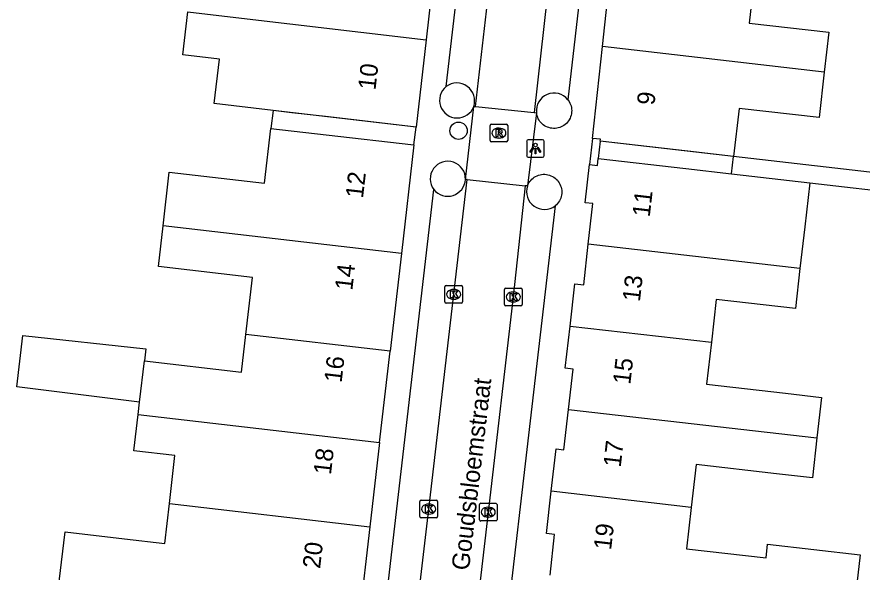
# Model space of a CAD drawing. Extents: x 161696 to 162377, y 380761 to 381673.
# Drawn here: x 162193.87 to 162241.77, y 381072.52 to 381103.94 of the extents above; entities that cross this region are included whole.
import ezdxf

# ---------------------------------------------------------------- set-up
doc = ezdxf.new("R2010")
doc.units = 0
for name, color, linetype in [('IMGEO_Boom', 7, 'Continuous'), ('IMGEO_Kolk', 7, 'Continuous'), ('IMGEO_Lichtpunt', 7, 'Continuous'), ('IMGEO_Openbare_ruimte_label', 7, 'Continuous'), ('IMGEO_Pand', 7, 'Continuous'), ('IMGEO_Pand_nummerreeks', 7, 'Continuous'), ('IMGEO_Pand_overbouw', 7, 'Continuous'), ('IMGEO_Parkeervlak_open', 7, 'Continuous'), ('IMGEO_Rijbaan_lokaal_open', 7, 'Continuous'), ('IMGEO_Rioolput', 7, 'Continuous'), ('IMGEO_Voetpad_open', 7, 'Continuous')]:
    doc.layers.add(name, color=color, linetype=linetype)

msp = doc.modelspace()

# ---------------------------------------------------------------- linework, layer by layer
at = {"layer": 'IMGEO_Boom'}
msp.add_circle((162218.9, 381097.498), 0.489, dxfattribs=at)
at = {"layer": 'IMGEO_Kolk'}
for p, q in [((162218.125, 381087.812), (162218.125, 381088.664)), ((162218.2, 381088.738), (162219.052, 381088.738)), ((162218.613, 381088.518), (162218.638, 381088.518)), ((162219.126, 381088.664), (162219.126, 381087.812)), ((162221.502, 381087.665), (162221.502, 381088.517)), ((162221.577, 381088.591), (162222.429, 381088.591)), ((162222.503, 381088.517), (162222.503, 381087.665)), ((162221.99, 381088.371), (162222.015, 381088.371)), ((162219.052, 381087.738), (162218.2, 381087.738)), ((162218.636, 381087.958), (162218.611, 381087.958)), ((162222.429, 381087.591), (162221.577, 381087.591)), ((162222.013, 381087.811), (162221.988, 381087.811)), ((162216.707, 381075.658), (162216.707, 381076.51)), ((162216.782, 381076.584), (162217.634, 381076.584)), ((162217.708, 381076.51), (162217.708, 381075.658)), ((162217.195, 381076.364), (162217.22, 381076.364)), ((162220.079, 381075.483), (162220.079, 381076.335)), ((162220.154, 381076.409), (162221.006, 381076.409)), ((162220.567, 381076.189), (162220.592, 381076.189)), ((162221.08, 381076.335), (162221.08, 381075.483)), ((162217.634, 381075.584), (162216.782, 381075.584)), ((162217.218, 381075.804), (162217.193, 381075.804)), ((162220.59, 381075.629), (162220.565, 381075.629)), ((162221.006, 381075.409), (162220.154, 381075.409))]:
    msp.add_line(p, q, dxfattribs=at)
for points in [[(162218.125, 381087.812), (162218.125, 381088.664)], [(162218.2, 381088.738), (162219.052, 381088.738)], [(162219.126, 381088.664), (162219.126, 381087.812)], [(162221.502, 381087.665), (162221.502, 381088.517)], [(162221.577, 381088.591), (162222.429, 381088.591)], [(162222.503, 381088.517), (162222.503, 381087.665)], [(162218.446, 381088.438), (162218.569, 381088.438), (162218.569, 381088.287), (162218.699, 381088.438), (162218.863, 381088.438), (162218.717, 381088.287), (162218.87, 381088.038), (162218.718, 381088.038), (162218.633, 381088.202), (162218.569, 381088.135), (162218.569, 381088.038), (162218.446, 381088.038), (162218.446, 381088.438)], [(162221.823, 381088.291), (162221.946, 381088.291), (162221.946, 381088.14), (162222.076, 381088.291), (162222.24, 381088.291), (162222.094, 381088.14), (162222.247, 381087.891), (162222.095, 381087.891), (162222.01, 381088.055), (162221.946, 381087.988), (162221.946, 381087.891), (162221.823, 381087.891), (162221.823, 381088.291)], [(162219.052, 381087.738), (162218.2, 381087.738)], [(162222.429, 381087.591), (162221.577, 381087.591)], [(162216.707, 381075.658), (162216.707, 381076.51)], [(162216.782, 381076.584), (162217.634, 381076.584)], [(162217.708, 381076.51), (162217.708, 381075.658)], [(162217.028, 381076.284), (162217.151, 381076.284), (162217.151, 381076.133), (162217.281, 381076.284), (162217.445, 381076.284), (162217.299, 381076.133), (162217.452, 381075.884), (162217.3, 381075.884), (162217.215, 381076.048), (162217.151, 381075.981), (162217.151, 381075.884), (162217.028, 381075.884), (162217.028, 381076.284)], [(162220.079, 381075.483), (162220.079, 381076.335)], [(162220.154, 381076.409), (162221.006, 381076.409)], [(162220.4, 381076.109), (162220.523, 381076.109), (162220.523, 381075.958), (162220.653, 381076.109), (162220.817, 381076.109), (162220.671, 381075.958), (162220.824, 381075.709), (162220.672, 381075.709), (162220.587, 381075.873), (162220.523, 381075.806), (162220.523, 381075.709), (162220.4, 381075.709), (162220.4, 381076.109)], [(162221.08, 381076.335), (162221.08, 381075.483)], [(162217.634, 381075.584), (162216.782, 381075.584)], [(162221.006, 381075.409), (162220.154, 381075.409)]]:
    msp.add_lwpolyline(points, dxfattribs=at)
for centre, start, end in [((162218.202, 381088.662), 91.552, 178.448), ((162218.202, 381088.662), 91.552, 178.448), ((162219.05, 381088.662), 1.552, 88.448), ((162219.05, 381088.662), 1.552, 88.448), ((162221.579, 381088.515), 91.552, 178.448), ((162221.579, 381088.515), 91.552, 178.448), ((162222.427, 381088.515), 1.552, 88.448), ((162222.427, 381088.515), 1.552, 88.448), ((162218.202, 381087.814), 181.552, 268.448), ((162218.202, 381087.814), 181.552, 268.448), ((162219.05, 381087.814), 271.552, 358.448), ((162219.05, 381087.814), 271.552, 358.448), ((162221.579, 381087.667), 181.552, 268.448), ((162221.579, 381087.667), 181.552, 268.448), ((162222.427, 381087.667), 271.552, 358.448), ((162222.427, 381087.667), 271.552, 358.448), ((162216.784, 381076.508), 91.552, 178.448), ((162216.784, 381076.508), 91.552, 178.448), ((162217.632, 381076.508), 1.552, 88.448), ((162217.632, 381076.508), 1.552, 88.448), ((162220.156, 381076.333), 91.552, 178.448), ((162220.156, 381076.333), 91.552, 178.448), ((162221.004, 381076.333), 1.552, 88.448), ((162221.004, 381076.333), 1.552, 88.448), ((162216.784, 381075.66), 181.552, 268.448), ((162216.784, 381075.66), 181.552, 268.448), ((162217.632, 381075.66), 271.552, 358.448), ((162217.632, 381075.66), 271.552, 358.448), ((162220.156, 381075.485), 181.552, 268.448), ((162220.156, 381075.485), 181.552, 268.448), ((162221.004, 381075.485), 271.552, 358.448), ((162221.004, 381075.485), 271.552, 358.448)]:
    msp.add_arc(centre, 0.0765, start, end, dxfattribs=at)
for centre, major_axis, ratio, start_param, end_param in [((162218.612, 381088.238), (-0.387, 0.002), 0.722429, 4.712389, 7.853982), ((162218.637, 381088.238), (-0.39, 0.002), 0.717154, 1.570796, 4.712389), ((162221.989, 381088.091), (-0.387, 0.002), 0.722429, 4.712389, 7.853982), ((162222.014, 381088.091), (-0.39, 0.002), 0.717154, 1.570796, 4.712389), ((162217.194, 381076.084), (-0.387, 0.002), 0.722429, 4.712389, 7.853982), ((162217.219, 381076.084), (-0.39, 0.002), 0.717154, 1.570796, 4.712389), ((162220.566, 381075.909), (-0.387, 0.002), 0.722429, 4.712389, 7.853982), ((162220.591, 381075.909), (-0.39, 0.002), 0.717154, 1.570796, 4.712389)]:
    msp.add_ellipse(centre, major_axis=major_axis, ratio=ratio, start_param=start_param, end_param=end_param, dxfattribs=at)
at = {"layer": 'IMGEO_Lichtpunt'}
for p, q in [((162222.759, 381096.897), (162222.759, 381096.09)), ((162222.759, 381096.897), (162222.759, 381096.09)), ((162223.661, 381096.992), (162222.853, 381096.992)), ((162223.661, 381096.992), (162222.853, 381096.992)), ((162223.755, 381096.09), (162223.755, 381096.897)), ((162223.755, 381096.09), (162223.755, 381096.897)), ((162222.853, 381095.996), (162223.661, 381095.996)), ((162222.853, 381095.996), (162223.661, 381095.996))]:
    msp.add_line(p, q, dxfattribs=at)
for points in [[(162223.133, 381096.561), (162223.172, 381096.533), (162222.984, 381096.271), (162222.946, 381096.298), (162223.133, 381096.561)], [(162223.235, 381096.513), (162223.282, 381096.513), (162223.282, 381096.191), (162223.235, 381096.191), (162223.235, 381096.513)], [(162223.345, 381096.533), (162223.383, 381096.56), (162223.57, 381096.298), (162223.531, 381096.27), (162223.345, 381096.533)]]:
    msp.add_lwpolyline(points, dxfattribs=at)
msp.add_circle((162223.258, 381096.695), 0.0994, dxfattribs=at)
for centre, start, end in [((162222.853, 381096.897), 90, 180), ((162222.853, 381096.897), 90, 180), ((162223.661, 381096.897), 0, 90), ((162223.661, 381096.897), 0, 90), ((162222.853, 381096.09), 180, 270), ((162222.853, 381096.09), 180, 270), ((162223.661, 381096.09), 270, 0), ((162223.661, 381096.09), 270, 360)]:
    msp.add_arc(centre, 0.0946, start, end, dxfattribs=at)
at = {"layer": 'IMGEO_Pand'}
for points in [[(162217.635, 381107.676), (162217.057, 381102.646)], [(162227.058, 381102.264), (162227.589, 381107.183)], [(162235.667, 381106.247), (162235.363, 381103.59), (162239.881, 381103.073), (162239.622, 381100.807)], [(162216.489, 381097.704), (162211.523, 381098.281), (162209.454, 381098.521), (162208.387, 381098.644), (162205.06, 381099.031), (162205.352, 381101.548), (162203.276, 381101.789), (162203.558, 381104.221)], [(162203.558, 381104.221), (162205.634, 381103.979), (162217.057, 381102.646)], [(162217.057, 381102.646), (162216.489, 381097.704)], [(162226.496, 381097.065), (162227.058, 381102.264)], [(162239.622, 381100.807), (162227.058, 381102.264)], [(162239.622, 381100.807), (162239.328, 381098.242), (162234.792, 381098.761), (162234.472, 381096.038)], [(162202.156, 381092.116), (162202.508, 381095.156), (162207.91, 381094.53), (162208.27, 381097.634), (162211.406, 381097.271), (162216.372, 381096.694)], [(162216.372, 381096.694), (162215.66, 381090.553)], [(162234.472, 381096.038), (162231.894, 381096.333), (162226.926, 381096.901), (162226.939, 381097.015), (162226.496, 381097.065)], [(162226.328, 381095.584), (162226.769, 381095.534), (162226.814, 381095.926), (162231.782, 381095.358), (162234.357, 381095.063), (162238.797, 381094.554)], [(162226.252, 381091.075), (162226.515, 381093.372), (162226.081, 381093.422), (162226.328, 381095.584)], [(162238.797, 381094.554), (162238.512, 381092.062), (162238.242, 381089.703)], [(162206.851, 381085.964), (162207.226, 381089.197), (162201.889, 381089.816), (162202.156, 381092.116)], [(162215.66, 381090.553), (162202.156, 381092.116)], [(162225.222, 381086.445), (162225.495, 381088.834), (162225.99, 381088.778), (162226.252, 381091.075)], [(162238.242, 381089.703), (162226.252, 381091.075)], [(162215.66, 381090.553), (162215.018, 381085.019)], [(162238.242, 381089.703), (162237.983, 381087.443), (162233.501, 381087.955), (162233.224, 381085.532)], [(162225.13, 381081.722), (162225.391, 381084.004), (162224.948, 381084.055), (162225.222, 381086.445)], [(162225.222, 381086.445), (162233.224, 381085.532)], [(162200.825, 381082.144), (162193.874, 381083.004), (162194.211, 381085.904), (162201.172, 381085.157), (162201.095, 381084.468)], [(162201.095, 381084.468), (162206.603, 381083.829), (162206.851, 381085.964)], [(162215.018, 381085.019), (162206.851, 381085.964)], [(162233.224, 381085.532), (162232.952, 381083.153), (162237.43, 381082.641), (162239.471, 381082.408), (162239.21, 381080.118)], [(162214.419, 381079.858), (162215.018, 381085.019)], [(162200.825, 381082.144), (162201.095, 381084.468)], [(162200.743, 381081.44), (162200.825, 381082.144)], [(162202.512, 381076.4), (162202.827, 381079.118), (162200.505, 381079.388), (162200.743, 381081.44)], [(162200.743, 381081.44), (162214.419, 381079.858)], [(162224.148, 381077.092), (162224.423, 381079.49), (162224.869, 381079.439), (162225.13, 381081.722)], [(162225.13, 381081.722), (162239.21, 381080.118)], [(162214.419, 381079.858), (162213.865, 381075.086)], [(162239.21, 381080.118), (162238.95, 381077.847), (162236.908, 381078.08), (162232.36, 381078.6), (162232.084, 381076.182)], [(162224.082, 381072.35), (162224.344, 381074.642), (162223.874, 381074.696), (162224.148, 381077.092)], [(162232.084, 381076.182), (162224.148, 381077.092)], [(162199.653, 381071.598), (162196.275, 381071.99), (162196.6, 381074.793), (162199.978, 381074.401), (162202.249, 381074.137), (162202.512, 381076.4)], [(162202.512, 381076.4), (162213.865, 381075.086)], [(162232.084, 381076.182), (162231.815, 381073.834), (162236.327, 381073.318), (162236.411, 381074.092), (162241.65, 381073.494), (162241.294, 381070.377)], [(162213.865, 381075.086), (162213.278, 381070.021)]]:
    msp.add_lwpolyline(points, dxfattribs=at)
at = {"layer": 'IMGEO_Pand_overbouw'}
for points in [[(162216.372, 381096.694), (162216.489, 381097.704), (162208.387, 381098.644), (162208.27, 381097.634), (162211.406, 381097.271)], [(162226.814, 381095.926), (162231.782, 381095.358), (162234.357, 381095.063), (162234.472, 381096.038), (162226.926, 381096.901)]]:
    msp.add_lwpolyline(points, close=True, dxfattribs=at)
at = {"layer": 'IMGEO_Parkeervlak_open'}
for centre, radius, start, end in [((162218.797, 381099.186), 1.015, 341.3929, 126.8306), ((162224.306, 381098.64), 0.995, 38.3324, 187.0361), ((162218.281, 381094.8), 1.009, 218.7407, 356.6676), ((162223.764, 381094.058), 1.014, 161.9404, 307.2802)]:
    msp.add_arc(centre, radius, start, end, dxfattribs=at)
at = {"layer": 'IMGEO_Rijbaan_lokaal_open'}
for points in [[(162219.859, 381098.874), (162220.602, 381105.267), (162222.678, 381122.648), (162223.152, 381126.37)], [(162226.374, 381126.074), (162225.899, 381122.077), (162223.925, 381105.097), (162223.186, 381098.538)], [(162219.289, 381094.741), (162219.759, 381098.862)], [(162219.759, 381098.862), (162219.859, 381098.874)], [(162219.859, 381098.874), (162223.186, 381098.538)], [(162223.186, 381098.538), (162223.318, 381098.518)], [(162223.318, 381098.518), (162222.8, 381094.372)], [(162214.924, 381056.471), (162215.568, 381062.131), (162217.21, 381076.083), (162218.628, 381088.239), (162219.396, 381094.73)], [(162219.396, 381094.73), (162219.289, 381094.741)], [(162219.396, 381094.73), (162222.682, 381094.384)], [(162222.682, 381094.384), (162222.002, 381088.091), (162220.579, 381075.909), (162218.907, 381061.654), (162218.219, 381056.054)], [(162222.8, 381094.372), (162222.682, 381094.384)]]:
    msp.add_lwpolyline(points, dxfattribs=at)
at = {"layer": 'IMGEO_Rioolput'}
for p, q in [((162220.684, 381096.939), (162220.684, 381097.791)), ((162220.759, 381097.865), (162221.611, 381097.865)), ((162221.172, 381097.645), (162221.197, 381097.645)), ((162221.685, 381097.791), (162221.685, 381096.939)), ((162221.611, 381096.865), (162220.759, 381096.865)), ((162221.195, 381097.085), (162221.17, 381097.085))]:
    msp.add_line(p, q, dxfattribs=at)
for points in [[(162220.684, 381096.939), (162220.684, 381097.791)], [(162220.759, 381097.865), (162221.611, 381097.865)], [(162221.685, 381097.791), (162221.685, 381096.939)], [(162221.273, 381097.563), (162221.021, 381097.565), (162221.021, 381097.165)], [(162221.021, 381097.165), (162221.145, 381097.165), (162221.145, 381097.327), (162221.156, 381097.327)], [(162221.199, 381097.484), (162221.145, 381097.484), (162221.145, 381097.403)], [(162221.145, 381097.403), (162221.197, 381097.403)], [(162221.203, 381097.298), (162221.274, 381097.165), (162221.414, 381097.165), (162221.349, 381097.291)], [(162221.611, 381096.865), (162220.759, 381096.865)]]:
    msp.add_lwpolyline(points, dxfattribs=at)
for centre, radius, start, end in [((162220.761, 381097.789), 0.0765, 91.552, 178.448), ((162220.761, 381097.789), 0.0765, 91.552, 178.448), ((162221.609, 381097.789), 0.0765, 1.552, 88.448), ((162221.609, 381097.789), 0.0765, 1.552, 88.448), ((162221.155, 381097.274), 0.0533, 26.0293, 88.6989), ((162221.181, 381097.592), 0.19, 274.7715, 282.9687), ((162221.205, 381097.388), 0.0964, 77.0061, 93.1865), ((162221.219, 381097.445), 0.0378, 276.6634, 79.6772), ((162221.272, 381097.453), 0.109, 350.3612, 89.416), ((162221.27, 381097.453), 0.112, 277.5842, 350.9817), ((162221.254, 381097.238), 0.108, 29.5134, 73.7905), ((162220.761, 381096.941), 0.0765, 181.552, 268.448), ((162220.761, 381096.941), 0.0765, 181.552, 268.448), ((162221.609, 381096.941), 0.0765, 271.552, 358.448), ((162221.609, 381096.941), 0.0765, 271.552, 358.448)]:
    msp.add_arc(centre, radius, start, end, dxfattribs=at)
for centre, major_axis, ratio, start_param, end_param in [((162221.171, 381097.365), (-0.387, 0.002), 0.722429, 4.712389, 7.853982), ((162221.196, 381097.365), (-0.39, 0.002), 0.717154, 1.570796, 4.712389)]:
    msp.add_ellipse(centre, major_axis=major_axis, ratio=ratio, start_param=start_param, end_param=end_param, dxfattribs=at)
at = {"layer": 'IMGEO_Voetpad_open'}
for points in [[(162226.374, 381126.074), (162226.377, 381125.894), (162226.396, 381125.716), (162226.431, 381125.539), (162226.481, 381125.367), (162226.547, 381125.2), (162226.627, 381125.039), (162226.722, 381124.886), (162226.83, 381124.742), (162226.86, 381124.706), (162227.618, 381123.768), (162227.659, 381123.712), (162227.707, 381123.635), (162227.747, 381123.554), (162227.78, 381123.469), (162227.806, 381123.382), (162227.823, 381123.293), (162227.833, 381123.203), (162227.835, 381123.112), (162227.828, 381123.022), (162225.086, 381099.257)], [(162218.189, 381099.998), (162220.945, 381123.483)], [(162225.086, 381099.257), (162225.114, 381099.22), (162225.164, 381099.146), (162225.207, 381099.068), (162225.243, 381098.986), (162225.271, 381098.901), (162225.292, 381098.814), (162225.305, 381098.726), (162225.309, 381098.637), (162225.306, 381098.548), (162225.295, 381098.459), (162225.276, 381098.372), (162225.249, 381098.287), (162225.215, 381098.204), (162225.174, 381098.125), (162225.125, 381098.05), (162225.071, 381097.979), (162225.01, 381097.914), (162224.943, 381097.854), (162224.872, 381097.801), (162224.796, 381097.754), (162224.716, 381097.714), (162224.632, 381097.682), (162224.547, 381097.657), (162224.459, 381097.64), (162224.37, 381097.63), (162224.281, 381097.629), (162224.192, 381097.636), (162224.104, 381097.65), (162224.017, 381097.673), (162223.933, 381097.703), (162223.852, 381097.74), (162223.775, 381097.785), (162223.702, 381097.836), (162223.633, 381097.894), (162223.57, 381097.957), (162223.514, 381098.026), (162223.463, 381098.099), (162223.419, 381098.177), (162223.383, 381098.259), (162223.353, 381098.343), (162223.332, 381098.43), (162223.318, 381098.518)], [(162216.372, 381096.694), (162216.489, 381097.704)], [(162226.496, 381097.065), (162226.328, 381095.584)], [(162250.261, 381095.954), (162250.064, 381094.242), (162234.472, 381096.038)], [(162222.8, 381094.372), (162222.804, 381094.384), (162222.84, 381094.467), (162222.883, 381094.546), (162222.932, 381094.62), (162222.988, 381094.691), (162223.05, 381094.755), (162223.118, 381094.814), (162223.191, 381094.867), (162223.268, 381094.913), (162223.349, 381094.952), (162223.433, 381094.984), (162223.519, 381095.008), (162223.607, 381095.024), (162223.697, 381095.032), (162223.787, 381095.032), (162223.876, 381095.025), (162223.964, 381095.009), (162224.051, 381094.985), (162224.135, 381094.954), (162224.216, 381094.915), (162224.293, 381094.87), (162224.366, 381094.817), (162224.434, 381094.758), (162224.497, 381094.694), (162224.553, 381094.624), (162224.603, 381094.549), (162224.646, 381094.47), (162224.682, 381094.388), (162224.71, 381094.303), (162224.73, 381094.215), (162224.743, 381094.126), (162224.748, 381094.037), (162224.744, 381093.947), (162224.733, 381093.858), (162224.714, 381093.77), (162224.687, 381093.685), (162224.652, 381093.602), (162224.61, 381093.522), (162224.562, 381093.447), (162224.506, 381093.376), (162224.445, 381093.311), (162224.378, 381093.251)], [(162238.797, 381094.554), (162249.952, 381093.269), (162249.94, 381093.166)], [(162213.278, 381057.859), (162217.494, 381094.168)], [(162224.378, 381093.251), (162220.162, 381057.055)]]:
    msp.add_lwpolyline(points, dxfattribs=at)
for centre, radius, start, end in [((162218.824, 381099.222), 1.002, 129.2771, 338.9464), ((162218.291, 381094.77), 0.999, 358.3478, 217.0604)]:
    msp.add_arc(centre, radius, start, end, dxfattribs=at)

# ---------------------------------------------------------------- texts
at = {"layer": 'IMGEO_Openbare_ruimte_label'}
msp.add_text('Goudsbloemstraat', height=1, rotation=83.337, dxfattribs=at).set_placement((162219.489, 381072.578))
at = {"layer": 'IMGEO_Pand_nummerreeks'}
for s, rotation, p in [('10', 83.4456, (162214.19, 381099.767)), ('9', 83.8322, (162229.995, 381098.915)), ('12', 83.3826, (162213.481, 381093.642)), ('11', 83.381, (162229.729, 381092.588)), ('14', 83.3826, (162212.876, 381088.427)), ('13', 83.381, (162229.172, 381087.79)), ('16', 83.3825, (162212.271, 381083.209)), ('15', 83.381, (162228.629, 381083.105)), ('17', 83.381, (162228.085, 381078.42)), ('18', 83.3825, (162211.666, 381077.993)), ('19', 83.381, (162227.541, 381073.734)), ('20', 83.3826, (162211.05, 381072.684))]:
    msp.add_text(s, height=1, rotation=rotation, dxfattribs=at).set_placement(p)

doc.saveas('drawing.dxf')
